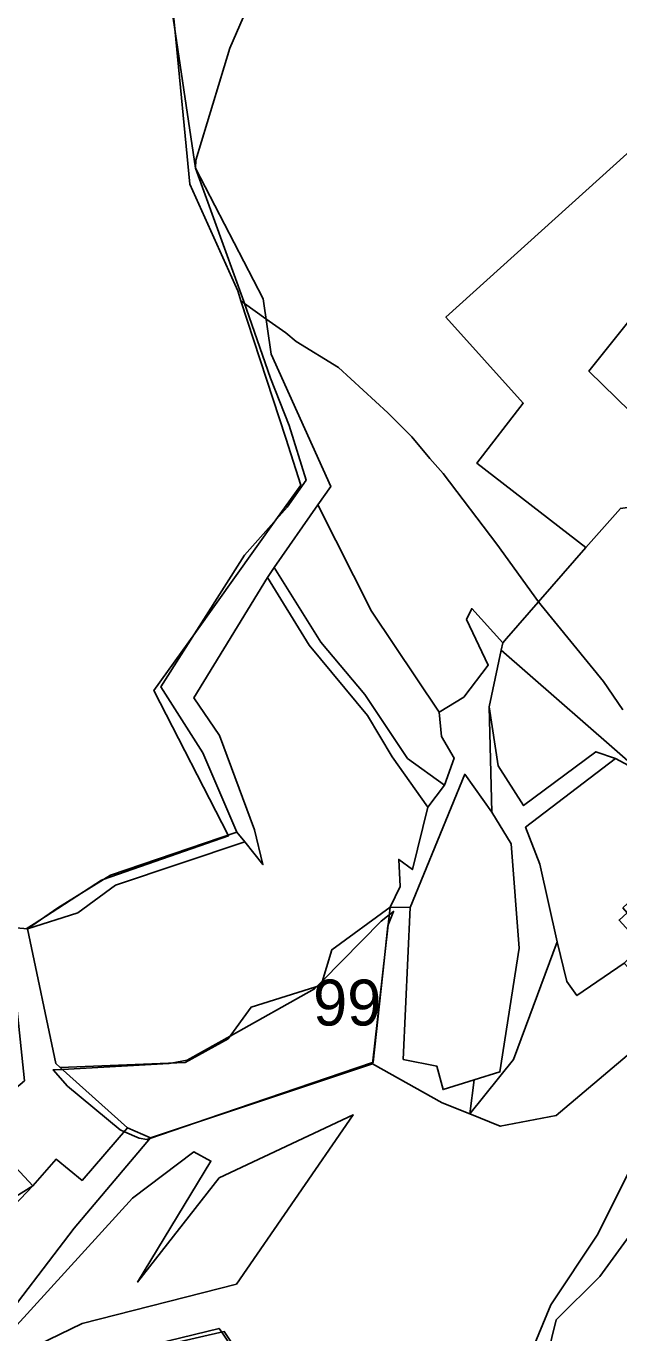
# Model space of a CAD drawing. Extents: x -477304 to -465429, y -1159113 to -1149210.
# Drawn here: x -471781.8 to -471587.8, y -1154340.7 to -1153913.5 of the extents above; entities that cross this region are included whole.
import ezdxf

# ---------------------------------------------------------------- set-up
doc = ezdxf.new("R2010")
doc.units = 0
for name, color, linetype in [('BPEJ_s', 7, 'Continuous'), ('ostatni_s', 7, 'Continuous'), ('PUPFL_s', 7, 'Continuous'), ('trav_porost_s', 7, 'Continuous')]:
    doc.layers.add(name, color=color, linetype=linetype)

msp = doc.modelspace()

# ---------------------------------------------------------------- linework, layer by layer
at = {"layer": 'BPEJ_s'}
for points in [[(-471781.79, -1154208.67), (-471781.7, -1154208.61), (-471779.17, -1154206.98), (-471775.38, -1154204.53), (-471763.04, -1154196.55), (-471757.14, -1154192.73), (-471756.56, -1154192.53), (-471715.52, -1154178.21), (-471715.65, -1154177.96), (-471739.93, -1154130.69), (-471726.58, -1154112.02), (-471700.03, -1154074.9), (-471691.91, -1154063.54), (-471696.8, -1154048.25), (-471711.51, -1154003.33), (-471712.52, -1154000), (-471728.24, -1153965.16), (-471733.12, -1153914.42), (-471733.55, -1153909.89)], [(-471586.52, -1154137.06), (-471592.89, -1154127.71), (-471613.29, -1154102.85), (-471614.1, -1154101.74), (-471627.74, -1154082.88), (-471645.37, -1154059.72), (-471649.72, -1154054.91), (-471655.57, -1154047.82), (-471663.43, -1154039.96), (-471679.58, -1154025.09), (-471693.4, -1154016.59), (-471696.8, -1154013.82), (-471703.29, -1154009.19), (-471710.32, -1154004.18), (-471711.51, -1154003.33), (-471712.52, -1154000), (-471728.24, -1153965.16), (-471733.12, -1153914.42), (-471733.55, -1153909.89)], [(-471781.79, -1154208.67), (-471781.7, -1154208.61), (-471779.17, -1154206.98), (-471775.38, -1154204.53), (-471763.04, -1154196.55), (-471757.14, -1154192.73), (-471756.56, -1154192.53), (-471715.52, -1154178.21), (-471715.65, -1154177.96), (-471739.93, -1154130.69), (-471726.58, -1154112.02), (-471700.03, -1154074.9), (-471691.91, -1154063.54), (-471696.8, -1154048.25), (-471711.51, -1154003.33)], [(-471711.51, -1154003.33), (-471710.32, -1154004.18), (-471703.29, -1154009.19), (-471696.8, -1154013.82), (-471693.4, -1154016.59), (-471679.58, -1154025.09), (-471663.43, -1154039.96), (-471655.57, -1154047.82), (-471649.72, -1154054.91), (-471645.37, -1154059.72), (-471627.74, -1154082.88), (-471614.1, -1154101.74), (-471613.29, -1154102.85), (-471592.89, -1154127.71), (-471586.52, -1154137.06)], [(-471660.24, -1154425.78), (-471717.77, -1154340.49), (-471718.62, -1154339.23), (-471764.25, -1154350.36)], [(-471660.24, -1154425.78), (-471717.77, -1154340.49), (-471718.62, -1154339.23), (-471764.25, -1154350.36)]]:
    msp.add_lwpolyline(points, dxfattribs=at)
for points in [[(-471741.3, -1154277.18), (-471742.26, -1154277.51), (-471744.82, -1154277.09), (-471749.61, -1154274.94), (-471750.98, -1154274.32), (-471768.19, -1154260.09), (-471772.93, -1154254.73), (-471769.87, -1154254.56), (-471735.04, -1154252.65), (-471734.35, -1154252.53), (-471729.09, -1154251.59), (-471714.98, -1154243.67), (-471687.44, -1154228.22), (-471686.68, -1154227.45), (-471684.83, -1154225.58), (-471665.56, -1154206.12), (-471662.96, -1154204.07), (-471661.52, -1154202.93), (-471663.34, -1154207.36), (-471663.36, -1154207.42), (-471663.43, -1154207.61), (-471664.66, -1154219.06), (-471668.2, -1154252.24), (-471668.42, -1154252.32), (-471722.5, -1154270.77)], [(-471741.3, -1154277.18), (-471722.5, -1154270.77), (-471668.42, -1154252.32), (-471668.2, -1154252.24), (-471664.66, -1154219.06), (-471663.43, -1154207.61), (-471663.36, -1154207.42), (-471663.34, -1154207.36), (-471661.52, -1154202.93), (-471662.96, -1154204.07), (-471665.56, -1154206.12), (-471684.83, -1154225.58), (-471686.68, -1154227.45), (-471687.44, -1154228.22), (-471714.98, -1154243.67), (-471729.09, -1154251.59), (-471734.35, -1154252.53), (-471735.04, -1154252.65), (-471769.87, -1154254.56), (-471772.93, -1154254.73), (-471768.19, -1154260.09), (-471750.98, -1154274.32), (-471749.61, -1154274.94), (-471744.82, -1154277.09), (-471742.26, -1154277.51)]]:
    msp.add_lwpolyline(points, close=True, dxfattribs=at)
at = {"layer": 'ostatni_s'}
for points in [[(-471539.82, -1153984.47), (-471553.62, -1153971.23), (-471597.67, -1154026.33), (-471579.71, -1154043.85), (-471518.8, -1153968.62), (-471500.01, -1153978.73), (-471491.94, -1153996.2), (-471506.61, -1153997.62), (-471534.29, -1154003.14), (-471578.98, -1154059.11), (-471579.36, -1154066.71), (-471582.61, -1154070.55), (-471587.36, -1154071.16), (-471598.6, -1154084.01), (-471634.32, -1154056.35), (-471619.11, -1154036.72), (-471644.43, -1154008.62), (-471562.87, -1153935.14), (-471557.52, -1153930.26), (-471541.89, -1153948.92), (-471524.05, -1153964.98)], [(-471597.67, -1154026.33), (-471553.62, -1153971.23), (-471539.82, -1153984.47), (-471524.05, -1153964.98), (-471518.8, -1153968.62), (-471579.71, -1154043.85)], [(-471636.59, -1154269.05), (-471622.29, -1154251.33), (-471608, -1154212.82), (-471604.83, -1154225.85), (-471601.59, -1154230.46), (-471586.06, -1154219.89), (-471580.06, -1154226.43), (-471581.21, -1154243.16), (-471583.68, -1154248.83), (-471608.33, -1154269.66), (-471626.65, -1154273.16)]]:
    msp.add_lwpolyline(points, close=True, dxfattribs=at)
msp.add_lwpolyline([(-471580.61, -1154157.35), (-471626.33, -1154117.56), (-471625.81, -1154115.13), (-471624.59, -1154113.73), (-471598.6, -1154084.01), (-471587.36, -1154071.16)], dxfattribs=at)
at = {"layer": 'PUPFL_s'}
for points in [[(-471810.7, -1153760.81), (-471808.88, -1153756.06), (-471801.34, -1153768.87), (-471794.14, -1153780.14), (-471710.76, -1153910.75), (-471715.09, -1153920.74), (-471726.26, -1153957.29), (-471726.4, -1153959.93), (-471734.4, -1153905.75), (-471751.2, -1153855.14), (-471795.06, -1153815.39), (-471812.5, -1153768.05)], [(-471702.81, -1154093.72), (-471726.84, -1154133.13), (-471718.5, -1154145.46), (-471707.04, -1154176.25), (-471704.29, -1154187.63), (-471710.22, -1154180.19), (-471712.78, -1154176.98), (-471723.95, -1154151.12), (-471737.71, -1154129.54), (-471710.32, -1154086.43), (-471696.38, -1154070.81), (-471690.13, -1154061.98), (-471695.67, -1154044.05), (-471701.77, -1154028.61), (-471710.55, -1154003.53), (-471726.4, -1153959.93), (-471704.26, -1154002.66), (-471701.57, -1154020.79), (-471682.11, -1154064.01), (-471686.29, -1154070), (-471700.57, -1154090.5)], [(-471644.89, -1154161.68), (-471657, -1154152.9), (-471670.94, -1154131.96), (-471685.37, -1154114.87), (-471700.57, -1154090.5), (-471686.29, -1154070), (-471668.75, -1154104.8), (-471646.6, -1154137.81), (-471645.84, -1154145.71), (-471641.76, -1154152.79)], [(-471718.5, -1154145.46), (-471726.84, -1154133.13), (-471702.81, -1154093.72), (-471689.11, -1154115.87), (-471670.13, -1154138.86), (-471662.06, -1154152.37), (-471650.38, -1154168.79), (-471655.38, -1154189.23), (-471659.83, -1154185.93), (-471659.42, -1154194.82), (-471662.68, -1154201.56), (-471681.72, -1154215.45), (-471685.27, -1154227), (-471708.15, -1154234.24), (-471715.63, -1154244.57), (-471729.78, -1154252.35), (-471770.57, -1154253.93), (-471772.05, -1154252.6), (-471781.26, -1154208.65), (-471764.8, -1154203.41), (-471752.56, -1154194.33), (-471710.22, -1154180.19), (-471704.29, -1154187.63), (-471707.04, -1154176.25)], [(-471685.37, -1154114.87), (-471670.94, -1154131.96), (-471657, -1154152.9), (-471644.89, -1154161.68), (-471650.38, -1154168.79), (-471662.06, -1154152.37), (-471670.13, -1154138.86), (-471689.11, -1154115.87), (-471702.81, -1154093.72), (-471700.57, -1154090.5)], [(-471656.1, -1154201.69), (-471662.68, -1154201.56), (-471659.42, -1154194.82), (-471659.83, -1154185.93), (-471655.38, -1154189.23), (-471650.38, -1154168.79), (-471644.89, -1154161.68), (-471641.76, -1154152.79), (-471645.84, -1154145.71), (-471646.6, -1154137.81), (-471638.58, -1154132.89), (-471630.57, -1154122.45), (-471637.67, -1154107.51), (-471635.99, -1154103.94), (-471625.81, -1154115.13), (-471626.33, -1154117.56), (-471630.33, -1154136.07), (-471629.42, -1154170.45), (-471638.27, -1154158.06)], [(-471752.56, -1154194.33), (-471764.8, -1154203.41), (-471781.26, -1154208.65), (-471771.35, -1154201.7), (-471754.14, -1154191.03), (-471712.78, -1154176.98), (-471710.22, -1154180.19)], [(-471668.47, -1154252.77), (-471741.12, -1154276.97), (-471748.55, -1154273.72), (-471770.57, -1154253.93), (-471729.78, -1154252.35), (-471715.63, -1154244.57), (-471708.15, -1154234.24), (-471685.27, -1154227), (-471681.72, -1154215.45), (-471662.68, -1154201.56)], [(-471635.15, -1154257.95), (-471636.59, -1154269.05), (-471645.63, -1154265.51), (-471668.47, -1154252.77), (-471662.68, -1154201.56), (-471656.1, -1154201.69), (-471658.36, -1154251.29), (-471647.35, -1154253.55), (-471645.34, -1154261.16)], [(-471837.82, -1154347.78), (-471848.06, -1154350.73), (-471868.97, -1154369.01), (-471884.48, -1154408.39), (-471914.29, -1154400.4), (-471843.95, -1154310.1), (-471782.26, -1154258.3), (-471787.5, -1154208.08), (-471781.26, -1154208.65), (-471772.05, -1154252.6), (-471770.57, -1154253.93), (-471748.55, -1154273.72), (-471763.47, -1154290.85), (-471771.93, -1154283.95), (-471779.56, -1154292.63), (-471792.26, -1154279.16), (-471833.62, -1154308.86), (-471824.85, -1154317.17), (-471806.7, -1154309.59), (-471779.56, -1154292.63), (-471805.86, -1154320.16), (-471821.72, -1154319.63)], [(-471563.5, -1154271.39), (-471569.92, -1154289.14), (-471594.07, -1154322.28), (-471608.31, -1154336.4), (-471612.51, -1154353.32), (-471617.98, -1154350.44), (-471610.08, -1154331.5), (-471594.94, -1154308.77), (-471580.2, -1154279.46), (-471581.6, -1154248.83), (-471578.64, -1154236.69), (-471571.56, -1154241.01), (-471567.57, -1154246.4), (-471568.02, -1154255.01), (-471569.75, -1154256.33)], [(-471674.79, -1154269.38), (-471718.59, -1154289.97), (-471745.29, -1154324.08), (-471721.3, -1154284.54), (-471726.92, -1154281.54), (-471746.93, -1154296.63), (-471790.43, -1154344.3), (-471785.46, -1154348.33), (-471763.4, -1154337.64), (-471712.96, -1154324.74)], [(-471745.29, -1154324.08), (-471718.59, -1154289.97), (-471674.79, -1154269.38), (-471712.96, -1154324.74), (-471763.4, -1154337.64), (-471785.46, -1154348.33), (-471790.43, -1154344.3), (-471746.93, -1154296.63), (-471726.92, -1154281.54), (-471721.3, -1154284.54)], [(-471821.72, -1154319.63), (-471805.86, -1154320.16), (-471779.56, -1154292.63), (-471771.93, -1154283.95), (-471763.47, -1154290.85), (-471748.55, -1154273.72), (-471741.12, -1154276.97), (-471766.09, -1154306.48), (-471793.13, -1154341.75), (-471818.22, -1154378.77), (-471837.2, -1154392.79), (-471884.48, -1154408.39), (-471868.97, -1154369.01), (-471848.06, -1154350.73), (-471837.82, -1154347.78)], [(-471546.87, -1154421.86), (-471557.57, -1154425.07), (-471567.69, -1154431.91), (-471587.57, -1154424.46), (-471612.51, -1154353.32), (-471608.31, -1154336.4), (-471594.07, -1154322.28), (-471569.92, -1154289.14), (-471563.5, -1154271.39), (-471522.72, -1154385.84), (-471532.84, -1154381.81), (-471526.05, -1154404.53), (-471538.44, -1154412.68)], [(-471833.62, -1154308.86), (-471792.26, -1154279.16), (-471779.56, -1154292.63), (-471806.7, -1154309.59), (-471824.85, -1154317.17)], [(-471926.3, -1154475.13), (-471914.29, -1154400.4), (-471884.48, -1154408.39), (-471837.2, -1154392.79), (-471818.22, -1154378.77), (-471781.56, -1154355.08), (-471716.96, -1154340.3), (-471659.44, -1154426.99), (-471695.35, -1154463.3), (-471670.21, -1154492.33), (-471583.86, -1154490.96), (-471605.72, -1154529.05), (-471636.34, -1154591.19), (-471649.92, -1154574.53), (-471666.68, -1154549.62), (-471738.57, -1154582.21), (-471845.17, -1154603.75), (-471898.99, -1154614.43), (-471906.1, -1154578.81), (-471912.68, -1154523.9)]]:
    msp.add_lwpolyline(points, close=True, dxfattribs=at)
for points in [[(-471734.4, -1153905.75), (-471726.4, -1153959.93), (-471710.55, -1154003.53), (-471701.77, -1154028.61), (-471695.67, -1154044.05), (-471690.13, -1154061.98), (-471696.38, -1154070.81), (-471710.32, -1154086.43), (-471737.71, -1154129.54), (-471723.95, -1154151.12), (-471712.78, -1154176.98), (-471754.14, -1154191.03), (-471771.35, -1154201.7), (-471781.26, -1154208.65), (-471787.5, -1154208.08), (-471789.38, -1154191.93), (-471787.42, -1154166.99), (-471789.78, -1154146.28), (-471790.63, -1154099.78), (-471797.5, -1154043.85), (-471801.99, -1154021.33), (-471809.71, -1153954.36), (-471803.96, -1153939.59), (-471809.55, -1153887.46)], [(-471583.86, -1154490.96), (-471670.21, -1154492.33), (-471695.35, -1154463.3), (-471659.44, -1154426.99), (-471716.96, -1154340.3), (-471781.56, -1154355.08), (-471818.22, -1154378.77), (-471793.13, -1154341.75), (-471766.09, -1154306.48), (-471741.12, -1154276.97), (-471668.47, -1154252.77), (-471645.63, -1154265.51), (-471636.59, -1154269.05), (-471626.65, -1154273.16), (-471608.33, -1154269.66), (-471583.68, -1154248.83)], [(-471580.2, -1154279.46), (-471594.94, -1154308.77), (-471610.08, -1154331.5), (-471617.98, -1154350.44), (-471612.51, -1154353.32), (-471587.57, -1154424.46)]]:
    msp.add_lwpolyline(points, dxfattribs=at)
at = {"layer": 'trav_porost_s'}
msp.add_lwpolyline([(-471562.87, -1153935.14), (-471644.43, -1154008.62), (-471619.11, -1154036.72), (-471634.32, -1154056.35), (-471598.6, -1154084.01), (-471624.59, -1154113.73), (-471625.81, -1154115.13), (-471635.99, -1154103.94), (-471637.67, -1154107.51), (-471630.57, -1154122.45), (-471638.58, -1154132.89), (-471646.6, -1154137.81), (-471668.75, -1154104.8), (-471686.29, -1154070), (-471682.11, -1154064.01), (-471701.57, -1154020.79), (-471704.26, -1154002.66), (-471726.4, -1153959.93), (-471726.26, -1153957.29), (-471715.09, -1153920.74), (-471710.76, -1153910.75)], dxfattribs=at)
for points in [[(-471580.61, -1154157.35), (-471588.97, -1154152.94), (-471595.35, -1154150.7), (-471618.99, -1154168.35), (-471627.35, -1154155.3), (-471630.33, -1154136.07), (-471626.33, -1154117.56)], [(-471613.74, -1154187.52), (-471608, -1154212.82), (-471622.29, -1154251.33), (-471636.59, -1154269.05), (-471635.15, -1154257.95), (-471626.78, -1154255.38), (-471620.45, -1154214.95), (-471623.04, -1154180.87), (-471629.42, -1154170.45), (-471630.33, -1154136.07), (-471627.35, -1154155.3), (-471618.99, -1154168.35), (-471595.35, -1154150.7), (-471588.97, -1154152.94), (-471618.38, -1154175.42)], [(-471586.6, -1154201.71), (-471585.1, -1154203.35), (-471587.75, -1154205.77), (-471580.31, -1154213.92), (-471586.06, -1154219.89), (-471601.59, -1154230.46), (-471604.83, -1154225.85), (-471608, -1154212.82), (-471613.74, -1154187.52), (-471618.38, -1154175.42), (-471588.97, -1154152.94), (-471580.61, -1154157.35), (-471559.63, -1154175.62), (-471550.16, -1154182.05), (-471553.6, -1154189.65), (-471554.63, -1154188.29), (-471562.58, -1154193.54), (-471568.7, -1154190.77), (-471571.72, -1154187.46), (-471579.46, -1154192.21), (-471579.14, -1154192.74), (-471584.51, -1154197.64), (-471583.44, -1154198.82)], [(-471620.45, -1154214.95), (-471626.78, -1154255.38), (-471635.15, -1154257.95), (-471645.34, -1154261.16), (-471647.35, -1154253.55), (-471658.36, -1154251.29), (-471656.1, -1154201.69), (-471638.27, -1154158.06), (-471629.42, -1154170.45), (-471623.04, -1154180.87)]]:
    msp.add_lwpolyline(points, close=True, dxfattribs=at)

# ---------------------------------------------------------------- texts
at = {"layer": 'BPEJ_s'}
msp.add_text('99', height=15, dxfattribs=at).set_placement((-471687.87, -1154240.22))

doc.saveas('drawing.dxf')
